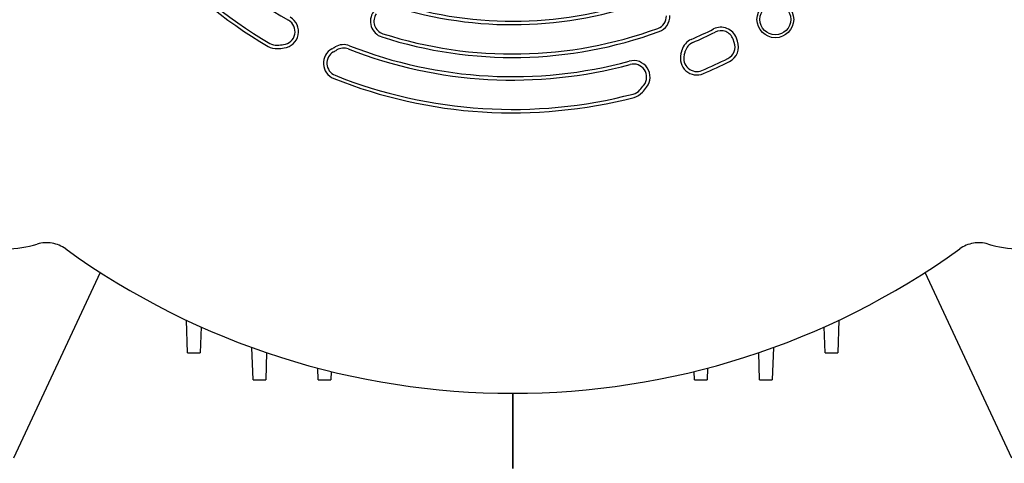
# Model space of a CAD drawing. Header units: inches. Extents: x 5 to 1128, y -85 to 748.
# Tile 281 of 656: x 382.52 to 394.4, y 280.98 to 286.34. Entities that reach past the tile are written whole.
import ezdxf

# ---------------------------------------------------------------- set-up
doc = ezdxf.new("R2010")
doc.units = ezdxf.units.IN
doc.header["$LTSCALE"] = 32
doc.header["$MEASUREMENT"] = 0
doc.layers.add('Visible (ANSI)', color=7, linetype='Continuous', lineweight=30)

msp = doc.modelspace()

# ---------------------------------------------------------------- linework, layer by layer
at = {"layer": 'Visible (ANSI)'}
for p, q in [((391.14292, 286.0687), (391.12942, 286.10598)), ((391.18208, 286.08287), (391.16859, 286.12015)), ((383.49045, 283.2892), (382.44451, 281.04617)), ((394.49175, 281.04617), (393.44581, 283.2892)), ((384.54419, 282.31738), (384.53038, 282.71298)), ((384.70725, 282.63168), (384.69627, 282.31738)), ((392.23999, 282.31738), (392.22902, 282.63168)), ((392.40589, 282.71298), (392.39207, 282.31738)), ((385.33503, 281.99105), (385.32133, 282.38328)), ((391.61494, 282.38328), (391.60124, 281.99105)), ((384.54419, 282.31738), (384.69627, 282.31738)), ((385.49862, 282.32092), (385.4871, 281.99105)), ((391.44916, 281.99105), (391.43764, 282.32092)), ((392.23999, 282.31738), (392.39207, 282.31738)), ((386.1216, 281.99105), (386.11659, 282.13448)), ((390.81968, 282.13448), (390.81467, 281.99105)), ((386.2772, 282.09364), (386.27383, 281.99105)), ((390.66243, 281.99105), (390.65906, 282.09364)), ((385.33503, 281.99105), (385.4871, 281.99105)), ((386.1216, 281.99105), (386.27383, 281.99105)), ((390.66243, 281.99105), (390.81467, 281.99105)), ((391.44916, 281.99105), (391.60124, 281.99105)), ((388.46813, 280.92117), (388.46813, 281.82945)), ((388.46813, 281.82945), (388.46813, 280.92117))]:
    msp.add_line(p, q, dxfattribs=at)
for radius in [0.22172, 0.18701]:
    msp.add_circle((391.63836, 286.34611), radius, dxfattribs=at)
for centre, radius, start, end in [((388.46813, 291.04617), 5.43307, 203.574992, 240.128247), ((388.46813, 291.04617), 5.82905, 203.254846, 239.56729), ((388.46813, 291.04617), 5.7874, 203.254846, 239.56729), ((388.46813, 291.04617), 4.76378, 252.322112, 290.162972), ((388.46813, 291.04617), 4.72213, 252.322112, 290.162972), ((386.95015, 286.3235), 0.19913, 144.43042, 252.181313), ((386.95015, 286.3235), 0.15748, 144.43042, 252.181313), ((385.6837, 286.19837), 0.15748, 277.175177, 60.128247), ((385.6837, 286.19837), 0.19913, 277.175177, 60.128247), ((390.16649, 286.38533), 0.15748, 290.021118, 1.796716), ((390.16649, 286.38533), 0.19913, 290.021118, 1.796716), ((388.46813, 291.04617), 5.15976, 252.181313, 290.021118), ((388.46813, 291.04617), 5.11811, 252.181313, 290.021118), ((388.46813, 291.04617), 5.39142, 293.574992, 296.714615), ((388.46813, 291.04617), 5.43307, 293.574992, 296.714615), ((390.98135, 286.05237), 0.19913, 19.900602, 116.714615), ((390.98135, 286.05237), 0.15748, 19.900602, 116.714615), ((390.70407, 285.92222), 0.19913, 113.574992, 165.719185), ((390.70407, 285.92222), 0.15748, 113.574992, 165.719185), ((390.99484, 286.01509), 0.15748, 296.666741, 19.900602), ((390.99484, 286.01509), 0.19913, 296.666741, 19.900602), ((385.61643, 286.19191), 0.19913, 239.56729, 273.783341), ((385.61643, 286.19191), 0.15748, 239.56729, 273.783341), ((385.54109, 287.33116), 1.29921, 273.783341, 277.175177), ((385.54109, 287.33116), 1.34086, 273.783341, 277.175177), ((386.38237, 285.81687), 0.19913, 119.054592, 248.254846), ((386.38237, 285.81687), 0.15748, 119.054592, 248.254846), ((385.54109, 287.33116), 1.53315, 299.054592, 300.719185), ((385.54109, 287.33116), 1.5748, 299.054592, 300.719185), ((386.426, 285.84195), 0.19913, 68.574992, 120.719185), ((386.426, 285.84195), 0.15748, 68.574992, 120.719185), ((388.46813, 291.04617), 5.43307, 248.574992, 285.128247), ((388.46813, 291.04617), 5.39142, 248.574992, 285.128247), ((389.02532, 286.34953), 1.53315, 344.054592, 345.719185), ((389.02532, 286.34953), 1.5748, 344.054592, 345.719185), ((389.92716, 285.64936), 0.19913, 322.175177, 105.128247), ((390.69095, 285.87364), 0.19913, 164.054592, 293.254846), ((390.69095, 285.87364), 0.15748, 164.054592, 293.254846), ((388.46813, 291.04617), 5.7874, 293.254846, 296.666741), ((388.46813, 291.04617), 5.82905, 293.254846, 296.666741), ((389.92716, 285.64936), 0.15748, 322.175177, 105.128247), ((388.46813, 291.04617), 5.82905, 248.254846, 284.56729), ((388.46813, 291.04617), 5.7874, 248.254846, 284.56729), ((389.88415, 285.59723), 0.15748, 284.56729, 318.783341), ((389.88415, 285.59723), 0.19913, 284.56729, 318.783341), ((389.02532, 286.34953), 1.29921, 318.783341, 322.175177), ((389.02532, 286.34953), 1.34086, 318.783341, 322.175177), ((388.46813, 291.04617), 9.21672, 234.17061, 305.82939)]:
    msp.add_arc(centre, radius, start, end, dxfattribs=at)
for centre, major_axis, ratio, start_param, end_param in [((382.35205, 284.90752), (1.17715, 0.64068), 0.99242517, 4.21843274, 4.50316555), ((394.58422, 284.90752), (1.17715, -0.64068), 0.99242516, 4.92161141, 5.20634422)]:
    msp.add_ellipse(centre, major_axis=major_axis, ratio=ratio, start_param=start_param, end_param=end_param, dxfattribs=at)
for points, knots in [([(383.07291, 283.57359), (383.04855, 283.59117), (383.02218, 283.60596), (382.96677, 283.62919), (382.93773, 283.63762), (382.87845, 283.64768), (382.84821, 283.6493), (382.78815, 283.64562), (382.75833, 283.64032), (382.72951, 283.63169)], [0, 0, 0, 0, 0.228907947, 0.228907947, 0.457825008, 0.457825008, 0.687125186, 0.687125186, 0.916414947, 0.916414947, 0.916414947, 0.916414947]), ([(394.20675, 283.63169), (394.17797, 283.6403), (394.14821, 283.6456), (394.08824, 283.6493), (394.05805, 283.6477), (393.99876, 283.63768), (393.96967, 283.62925), (393.91417, 283.60601), (393.88775, 283.5912), (393.86336, 283.57359)], [0.000000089, 0.000000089, 0.000000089, 0.000000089, 0.228896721, 0.228896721, 0.457816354, 0.457816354, 0.687079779, 0.687079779, 0.916348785, 0.916348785, 0.916348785, 0.916348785])]:
    msp.add_open_spline(points, degree=3, knots=knots, dxfattribs=at)

doc.saveas('drawing.dxf')
